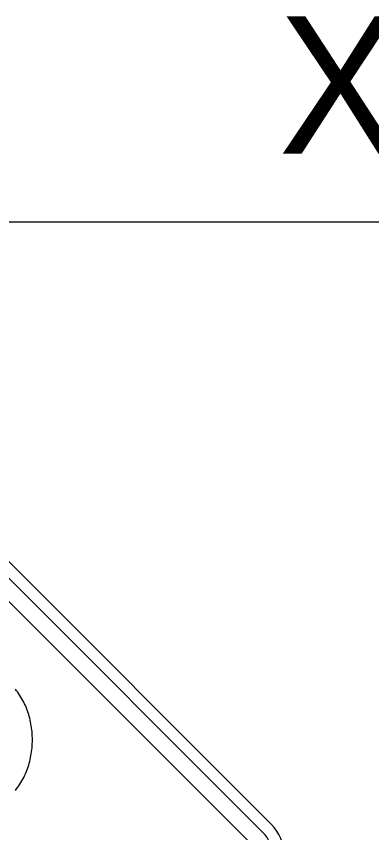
# Model space of a CAD drawing. Extents: x 99976 to 100136, y 99905 to 100011.
# Drawn here: x 100052.9006 to 100053.1077, y 100002.1977 to 100002.6734 of the extents above; entities that cross this region are included whole.
import ezdxf

# ---------------------------------------------------------------- set-up
doc = ezdxf.new("R2010")
doc.units = 0
for name, color, linetype in [('TR_SN_ConstructionSigns', 7, 'Continuous'), ('TR_WZ_WorkZoneDetails', 7, 'Continuous'), ('TR_WZ_WorkZoneTextCurrent', 7, 'Continuous')]:
    doc.layers.add(name, color=color, linetype=linetype)

msp = doc.modelspace()

# ---------------------------------------------------------------- linework, layer by layer
at = {"layer": 'TR_SN_ConstructionSigns'}
for p, q in [((100053.04925, 100002.20256), (100052.80563, 100002.44618)), ((100053.04442, 100002.19773), (100052.8008, 100002.44135)), ((100052.79403, 100002.43458), (100053.03765, 100002.19096)), ((100052.90069, 100002.28045), (100052.89999, 100002.28137)), ((100052.90136, 100002.27953), (100052.90069, 100002.28045)), ((100052.902, 100002.2786), (100052.90136, 100002.27953)), ((100052.90262, 100002.27766), (100052.902, 100002.2786)), ((100052.90322, 100002.27671), (100052.90262, 100002.27766)), ((100052.90379, 100002.27574), (100052.90322, 100002.27671)), ((100052.90433, 100002.27477), (100052.90379, 100002.27574)), ((100052.90485, 100002.27378), (100052.90433, 100002.27477)), ((100052.90534, 100002.27279), (100052.90485, 100002.27378)), ((100052.90581, 100002.27178), (100052.90534, 100002.27279)), ((100052.90625, 100002.27076), (100052.90581, 100002.27178)), ((100052.90667, 100002.26973), (100052.90625, 100002.27076)), ((100052.90706, 100002.2687), (100052.90667, 100002.26973)), ((100052.90743, 100002.26765), (100052.90706, 100002.2687)), ((100052.90777, 100002.26659), (100052.90743, 100002.26765)), ((100052.90809, 100002.26552), (100052.90777, 100002.26659)), ((100052.90838, 100002.26444), (100052.90809, 100002.26552)), ((100052.90864, 100002.26335), (100052.90838, 100002.26444)), ((100052.90888, 100002.26224), (100052.90864, 100002.26335)), ((100052.9091, 100002.26113), (100052.90888, 100002.26224)), ((100052.90929, 100002.26001), (100052.9091, 100002.26113)), ((100052.90945, 100002.25887), (100052.90929, 100002.26001)), ((100052.90959, 100002.25773), (100052.90945, 100002.25887)), ((100052.90971, 100002.25657), (100052.90959, 100002.25773)), ((100052.9098, 100002.25541), (100052.90971, 100002.25657)), ((100052.90986, 100002.25423), (100052.9098, 100002.25541)), ((100052.9099, 100002.25304), (100052.90986, 100002.25423)), ((100052.9098, 100002.24829), (100052.90986, 100002.24946)), ((100052.90986, 100002.24946), (100052.9099, 100002.25065)), ((100052.90991, 100002.25185), (100052.9099, 100002.25304)), ((100052.9099, 100002.25065), (100052.90991, 100002.25185)), ((100052.9091, 100002.24256), (100052.90929, 100002.24369)), ((100052.90929, 100002.24369), (100052.90945, 100002.24482)), ((100052.90945, 100002.24482), (100052.90959, 100002.24597)), ((100052.90959, 100002.24597), (100052.90971, 100002.24712)), ((100052.90971, 100002.24712), (100052.9098, 100002.24829)), ((100052.90809, 100002.23818), (100052.90838, 100002.23926)), ((100052.90838, 100002.23926), (100052.90864, 100002.24035)), ((100052.90864, 100002.24035), (100052.90888, 100002.24145)), ((100052.90888, 100002.24145), (100052.9091, 100002.24256)), ((100052.90667, 100002.23396), (100052.90706, 100002.235)), ((100052.90706, 100002.235), (100052.90743, 100002.23605)), ((100052.90743, 100002.23605), (100052.90777, 100002.23711)), ((100052.90777, 100002.23711), (100052.90809, 100002.23818)), ((100052.90433, 100002.22893), (100052.90485, 100002.22991)), ((100052.90485, 100002.22991), (100052.90534, 100002.23091)), ((100052.90534, 100002.23091), (100052.90581, 100002.23192)), ((100052.90581, 100002.23192), (100052.90625, 100002.23293)), ((100052.90625, 100002.23293), (100052.90667, 100002.23396)), ((100052.90136, 100002.22416), (100052.902, 100002.22509)), ((100052.902, 100002.22509), (100052.90262, 100002.22604)), ((100052.90262, 100002.22604), (100052.90322, 100002.22699)), ((100052.90322, 100002.22699), (100052.90379, 100002.22795)), ((100052.90379, 100002.22795), (100052.90433, 100002.22893)), ((100052.89999, 100002.22233), (100052.90069, 100002.22324)), ((100052.90069, 100002.22324), (100052.90136, 100002.22416))]:
    msp.add_line(p, q, dxfattribs=at)
for radius in [0.02461, 0.01777]:
    msp.add_arc((100053.03185, 100002.18516), radius, 315, 45, dxfattribs=at)
at = {"layer": 'TR_WZ_WorkZoneDetails'}
msp.add_line((100053.2945, 100002.55339), (100052.88196, 100002.55339), dxfattribs=at)

# ---------------------------------------------------------------- texts
at = {"layer": 'TR_WZ_WorkZoneTextCurrent'}
msp.add_text('X', height=0.08, rotation=360, dxfattribs=at).set_placement((100053.05351, 100002.59339))

doc.saveas('drawing.dxf')
